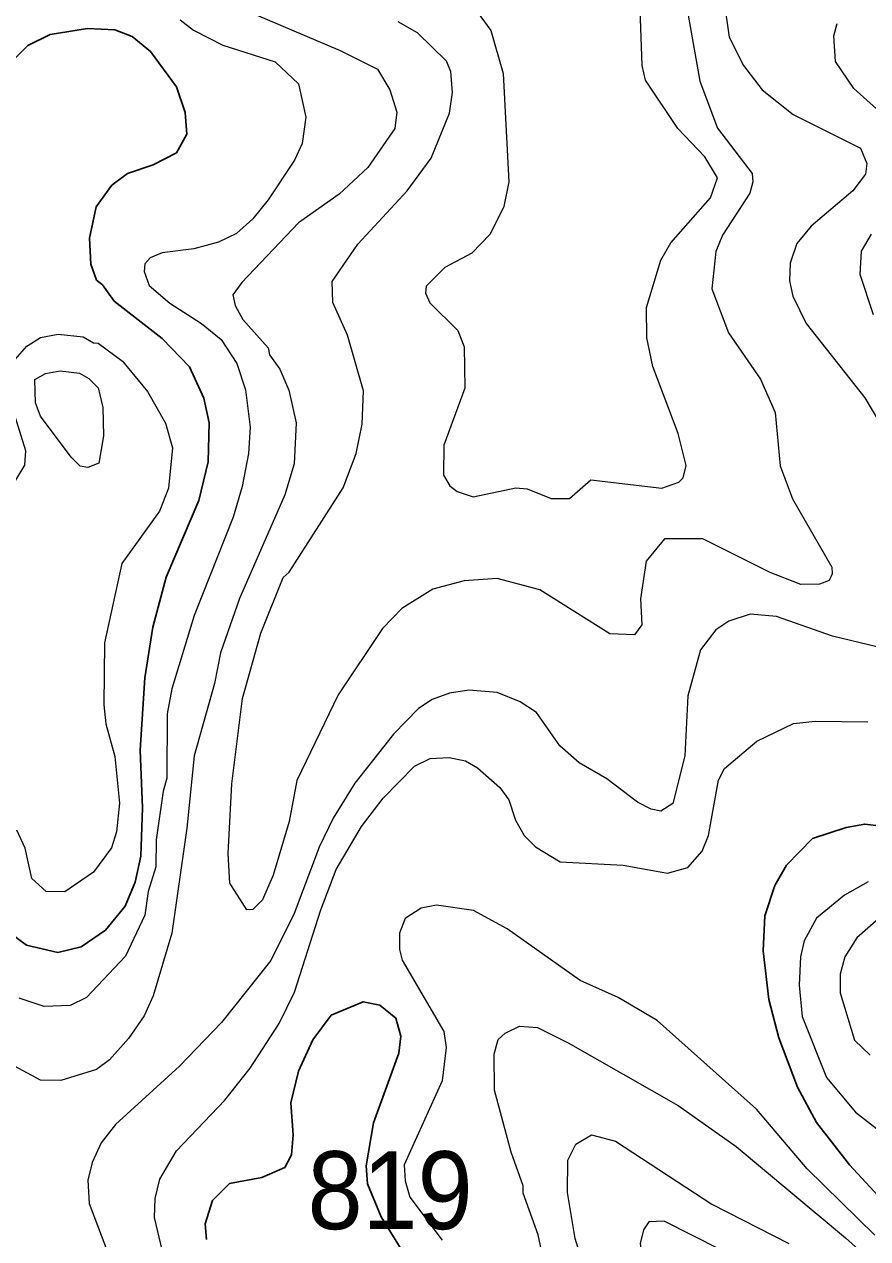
# Model space of a CAD drawing. Extents: x 673.3 to 698.5, y 6984.3 to 7012.3.
# Drawn here: x 678.73 to 679.596, y 6996.522 to 6997.77 of the extents above; entities that cross this region are included whole.
import ezdxf

# ---------------------------------------------------------------- set-up
doc = ezdxf.new("R2010")
doc.units = 0
doc.header["$LTSCALE"] = 0.032
doc.layers.add('1', color=7, linetype='Continuous', lineweight=25)
doc.layers.add('2', color=7, linetype='Continuous', lineweight=13)
doc.layers.add('21', color=7, linetype='Continuous')

msp = doc.modelspace()

# ---------------------------------------------------------------- linework, layer by layer
at = {"layer": '1'}
for points in [[(678.7208, 6997.7357), (678.7335, 6997.7483), (678.7564, 6997.7596), (678.7949, 6997.766), (678.8228, 6997.7644), (678.8408, 6997.7578), (678.8595, 6997.7422), (678.8864, 6997.7059), (678.8953, 6997.6797), (678.897, 6997.6572), (678.8862, 6997.6382), (678.8622, 6997.6257), (678.836, 6997.617), (678.8199, 6997.605), (678.8039, 6997.5827), (678.797, 6997.5506), (678.7984, 6997.5237), (678.8041, 6997.5073), (678.8104, 6997.5024), (678.8222, 6997.4858), (678.8714, 6997.4472), (678.8998, 6997.4181), (678.9142, 6997.3859), (678.9198, 6997.3608), (678.9188, 6997.3207), (678.9093, 6997.281), (678.8757, 6997.2022), (678.862, 6997.1507), (678.8539, 6997.0986), (678.8491, 6997.0243), (678.8514, 6996.9651), (678.8497, 6996.9155), (678.8437, 6996.8887), (678.8336, 6996.864), (678.8132, 6996.8394), (678.7885, 6996.8224), (678.7645, 6996.8166), (678.7322, 6996.824), (678.7138, 6996.8377)], [(679.6815, 6996.9378), (679.5932, 6996.9484), (679.574, 6996.9448), (679.5396, 6996.9337), (679.5127, 6996.9063), (679.5007, 6996.8853), (679.4907, 6996.8542), (679.489, 6996.8181), (679.4948, 6996.7681), (679.5049, 6996.729), (679.524, 6996.678), (679.5437, 6996.642), (679.5777, 6996.5983), (679.6071, 6996.5664)], [(678.917, 6996.5215), (678.9159, 6996.5378), (678.9231, 6996.5616), (678.9408, 6996.5793), (678.974, 6996.5852), (678.9975, 6996.5957), (679.0045, 6996.6088), (679.0061, 6996.6292), (679.0037, 6996.662), (679.0115, 6996.6946), (679.0262, 6996.7269), (679.0452, 6996.7521), (679.0779, 6996.7658), (679.0951, 6996.7625), (679.1117, 6996.7491), (679.1167, 6996.7305), (679.1145, 6996.7132), (679.0886, 6996.6415), (679.0812, 6996.5972), (679.0826, 6996.579), (679.0964, 6996.5448), (679.1208, 6996.5057)]]:
    msp.add_lwpolyline(points, dxfattribs=at)
at = {"layer": '2'}
for points in [[(679.1924, 6997.7866), (679.2091, 6997.7638), (679.2217, 6997.7195), (679.2275, 6997.6085), (679.2225, 6997.583), (679.2085, 6997.5546), (679.1896, 6997.535), (679.1619, 6997.5203), (679.1428, 6997.5011), (679.1422, 6997.4938), (679.1466, 6997.4841), (679.1754, 6997.4556), (679.1819, 6997.4387), (679.1824, 6997.3964), (679.1608, 6997.3377), (679.1604, 6997.3068), (679.167, 6997.2959), (679.1744, 6997.29), (679.191, 6997.2848), (679.2349, 6997.2938), (679.2463, 6997.2928), (679.2712, 6997.2831), (679.29, 6997.2831), (679.3119, 6997.3023), (679.3849, 6997.2937), (679.4021, 6997.2999), (679.4067, 6997.3041), (679.4099, 6997.3169), (679.4016, 6997.3497), (679.3756, 6997.4185), (679.3694, 6997.448), (679.3692, 6997.4791), (679.3838, 6997.528), (679.394, 6997.5458), (679.4349, 6997.592), (679.4418, 6997.6124), (679.4289, 6997.6339), (679.4013, 6997.6632), (679.368, 6997.7128), (679.3645, 6997.728), (679.362, 6997.8054)], [(679.4483, 6997.7976), (679.4538, 6997.7569), (679.4688, 6997.728), (679.4877, 6997.7029), (679.5198, 6997.6774), (679.589, 6997.643), (679.5953, 6997.6271), (679.594, 6997.6162)], [(678.9567, 6997.7846), (679.0544, 6997.7431), (679.0927, 6997.7241), (679.1053, 6997.7028), (679.1127, 6997.68), (679.1104, 6997.6632), (679.0827, 6997.6229), (679.0534, 6997.5957), (679.0115, 6997.5662), (678.9533, 6997.5048), (678.9443, 6997.4923), (678.9466, 6997.4813), (678.9544, 6997.467), (678.9806, 6997.4379), (678.9817, 6997.4306), (678.9924, 6997.4157), (679.0017, 6997.3942), (679.0093, 6997.3608), (679.007, 6997.3187), (678.9977, 6997.2866), (678.951, 6997.1803), (678.9315, 6997.1244), (678.9253, 6997.0928), (678.9043, 6997.0187), (678.897, 6996.9441), (678.8815, 6996.8363), (678.8623, 6996.7719), (678.8531, 6996.7516), (678.8371, 6996.728), (678.8174, 6996.7061), (678.8041, 6996.6964), (678.7675, 6996.685), (678.7466, 6996.6853), (678.7067, 6996.707)], [(679.4109, 6997.7853), (679.4238, 6997.7117), (679.4418, 6997.6635), (679.4776, 6997.617), (679.4784, 6997.6084), (679.4751, 6997.5967), (679.4471, 6997.5537), (679.4401, 6997.5366), (679.4362, 6997.4983), (679.4531, 6997.4533), (679.4861, 6997.4055), (679.5013, 6997.3712), (679.5062, 6997.3165), (679.519, 6997.2826), (679.5593, 6997.2124), (679.5598, 6997.2056), (679.5565, 6997.1986), (679.5466, 6997.195), (679.5275, 6997.1945), (679.4962, 6997.207), (679.4268, 6997.2417), (679.3874, 6997.2415), (679.3687, 6997.2185)], [(678.8899, 6997.7748), (678.9037, 6997.7643), (678.9339, 6997.7488), (678.9875, 6997.7317), (679.0117, 6997.709), (679.0191, 6997.6748), (679.0154, 6997.6476), (679.0076, 6997.6307), (678.9805, 6997.5897), (678.9648, 6997.5704), (678.9479, 6997.5554), (678.9295, 6997.5465), (678.9041, 6997.5396), (678.8717, 6997.5355)], [(679.3687, 6997.2185), (679.3628, 6997.18), (679.3644, 6997.1531), (679.3568, 6997.1428), (679.3314, 6997.1438), (679.2596, 6997.1893), (679.2158, 6997.2007), (679.1816, 6997.1985), (679.1497, 6997.1898), (679.1178, 6997.17), (679.0979, 6997.1493), (679.0522, 6997.0814), (679.0099, 6996.9933), (679.0019, 6996.9511), (678.9856, 6996.896), (678.9745, 6996.8706), (678.9647, 6996.8607), (678.9584, 6996.8605), (678.941, 6996.8877), (678.9393, 6996.9182), (678.9432, 6996.9897), (678.954, 6997.0774), (678.9729, 6997.1446), (678.9958, 6997.2018), (679.0019, 6997.2073), (679.0575, 6997.294), (679.0708, 6997.3291), (679.077, 6997.3593), (679.0784, 6997.3935), (679.062, 6997.4508), (679.0469, 6997.4844), (679.0461, 6997.5059), (679.0726, 6997.5443), (679.1233, 6997.5991), (679.1479, 6997.6328), (679.1667, 6997.6788), (679.1697, 6997.7002), (679.1682, 6997.7218), (679.1636, 6997.7323), (679.1337, 6997.7613), (679.114, 6997.7728)], [(679.6052, 6997.6835), (679.5819, 6997.7041), (679.5632, 6997.7319), (679.5615, 6997.7584), (679.565, 6997.771)], [(679.594, 6997.6162), (679.5809, 6997.5991), (679.5383, 6997.5629), (679.5236, 6997.5451), (679.5167, 6997.5248), (679.5159, 6997.5065), (679.5192, 6997.4908), (679.5331, 6997.4629), (679.5934, 6997.3863), (679.6181, 6997.3448)], [(679.6022, 6997.4716), (679.5884, 6997.513), (679.5898, 6997.5371), (679.6003, 6997.5547)], [(678.8717, 6997.5355), (678.8592, 6997.5301), (678.8537, 6997.5241), (678.8531, 6997.5163), (678.8582, 6997.5019), (678.8796, 6997.4836), (678.9121, 6997.4628), (678.9322, 6997.4463), (678.9481, 6997.4218), (678.9572, 6997.3947), (678.9621, 6997.3562), (678.9604, 6997.3292), (678.9539, 6997.2953), (678.9444, 6997.2637), (678.9043, 6997.1626), (678.8816, 6997.0875), (678.8766, 6997.0617), (678.8765, 6996.9956), (678.8725, 6996.9824), (678.8653, 6996.9322), (678.8651, 6996.9044), (678.8571, 6996.8792), (678.8537, 6996.8549), (678.8339, 6996.8128), (678.7937, 6996.7704), (678.7772, 6996.762), (678.7504, 6996.7612), (678.7247, 6996.7695)], [(678.7182, 6997.4229), (678.7324, 6997.4394), (678.7466, 6997.4485), (678.7649, 6997.4518), (678.7903, 6997.4492), (678.8009, 6997.4428), (678.8058, 6997.4425), (678.8308, 6997.4242), (678.8564, 6997.3928), (678.8749, 6997.3604), (678.8821, 6997.335), (678.8782, 6997.2937), (678.8687, 6997.2699), (678.8302, 6997.2162), (678.8123, 6997.1347), (678.8118, 6997.0709), (678.8138, 6997.0513), (678.8229, 6997.0178), (678.8278, 6996.97), (678.8245, 6996.9406), (678.8195, 6996.924), (678.8012, 6996.8991), (678.7715, 6996.879), (678.7524, 6996.8792), (678.7377, 6996.8924), (678.7309, 6996.9237), (678.7224, 6996.9422)], [(678.7094, 6997.2821), (678.7306, 6997.3172), (678.7316, 6997.332), (678.7153, 6997.3836)], [(679.6513, 6997.1195), (679.5601, 6997.1416), (679.5026, 6997.1616), (679.4755, 6997.1642), (679.4536, 6997.1571), (679.4404, 6997.1481), (679.4246, 6997.1274), (679.4116, 6997.0801), (679.4084, 6997.0187), (679.3962, 6996.9696), (679.3836, 6996.9616), (679.374, 6996.9637), (679.3598, 6996.9711), (679.3284, 6996.995), (679.2998, 6997.0113), (679.2801, 6997.0288), (679.2561, 6997.0631), (679.2393, 6997.0741), (679.2157, 6997.0836), (679.1864, 6997.0861), (679.1668, 6997.0828), (679.1489, 6997.0763), (679.1347, 6997.0673), (679.1092, 6997.0409), (679.0695, 6996.9906), (679.0473, 6996.9544), (679.0327, 6996.9246), (679.0073, 6996.8565), (678.9832, 6996.8083), (678.9325, 6996.7446), (678.8894, 6996.6998), (678.8235, 6996.6397), (678.8089, 6996.6208), (678.7998, 6996.6006), (678.7952, 6996.5827), (678.7965, 6996.5585), (678.8282, 6996.4753)], [(678.8719, 6996.5098), (678.8638, 6996.5442), (678.8643, 6996.5637), (678.8691, 6996.5838), (678.8862, 6996.6127), (678.9359, 6996.6649), (678.9621, 6996.6976), (678.9916, 6996.7435), (679.0076, 6996.7756), (679.0345, 6996.8603), (679.0503, 6996.9018), (679.0763, 6996.946), (679.0985, 6996.975), (679.1307, 6997.0078), (679.1468, 6997.0159), (679.1665, 6997.0168), (679.1831, 6997.0133), (679.1956, 6997.0062), (679.2184, 6996.986), (679.2275, 6996.9733), (679.2345, 6996.9524), (679.2433, 6996.9367), (679.2551, 6996.9252), (679.2803, 6996.9095), (679.3451, 6996.9061), (679.3905, 6996.898), (679.4114, 6996.9037), (679.4262, 6996.9206), (679.4328, 6996.9368), (679.4431, 6996.9936), (679.4493, 6997.0056), (679.4823, 6997.0338), (679.52, 6997.0518), (679.5422, 6997.0542), (679.5963, 6997.0535)], [(679.5968, 6996.889), (679.5724, 6996.8753), (679.5437, 6996.8517), (679.5311, 6996.8286), (679.5271, 6996.8122), (679.5257, 6996.783), (679.5291, 6996.7507), (679.554, 6996.6881), (679.5838, 6996.6525), (679.6761, 6996.5805)], [(679.6035, 6996.5261), (679.5339, 6996.5941), (679.482, 6996.6557), (679.3801, 6996.7468), (679.3398, 6996.7702), (679.3009, 6996.7876), (679.2259, 6996.8409), (679.1912, 6996.8595), (679.1533, 6996.8653), (679.1376, 6996.8621), (679.121, 6996.8514), (679.1153, 6996.8363), (679.1153, 6996.8195), (679.118, 6996.8087), (679.1608, 6996.7354), (679.1632, 6996.7188), (679.1592, 6996.6848), (679.1201, 6996.5983), (679.121, 6996.582), (679.1261, 6996.5653), (679.1591, 6996.5208)], [(679.6077, 6996.8513), (679.585, 6996.8317), (679.5726, 6996.8122), (679.5681, 6996.7943), (679.5681, 6996.7752), (679.5827, 6996.7263), (679.5987, 6996.711)], [(679.2626, 6996.5038), (679.2577, 6996.5266), (679.2424, 6996.5693), (679.2422, 6996.5769), (679.23, 6996.6113), (679.2129, 6996.6751), (679.2126, 6996.7119), (679.2168, 6996.7272), (679.2238, 6996.7336), (679.2385, 6996.7407), (679.2572, 6996.7393), (679.2885, 6996.7238), (679.4014, 6996.6592), (679.4611, 6996.6171), (679.5735, 6996.5235), (679.6292, 6996.4729)], [(679.3025, 6996.5005), (679.2958, 6996.5228), (679.2879, 6996.5699), (679.2883, 6996.6032), (679.2963, 6996.6196), (679.3125, 6996.6291), (679.3373, 6996.6228), (679.4363, 6996.5579), (679.5151, 6996.5176)], [(679.6309, 6996.3602), (679.56, 6996.4457), (679.5328, 6996.4667), (679.3873, 6996.5405), (679.3715, 6996.5398), (679.3658, 6996.5315), (679.3627, 6996.5176), (679.37, 6996.4645), (679.3653, 6996.4511), (679.3388, 6996.4209), (679.3275, 6996.4022), (679.322, 6996.378), (679.3329, 6996.3585), (679.3942, 6996.3434), (679.4108, 6996.3368), (679.4644, 6996.2969), (679.519, 6996.2109), (679.5438, 6996.1498), (679.5764, 6996.0927)]]:
    msp.add_lwpolyline(points, dxfattribs=at)
msp.add_lwpolyline([(678.7465, 6997.3675), (678.7416, 6997.3811), (678.7408, 6997.4054), (678.7516, 6997.4115), (678.7669, 6997.4142), (678.7867, 6997.4118), (678.7964, 6997.4063), (678.8058, 6997.3966), (678.8106, 6997.3766), (678.8114, 6997.3473), (678.8066, 6997.3193), (678.7952, 6997.3149), (678.7874, 6997.3163), (678.778, 6997.3256)], close=True, dxfattribs=at)

# ---------------------------------------------------------------- texts
at = {"layer": '21', "width": 0.95}
msp.add_text('819', height=0.08, dxfattribs=at).set_placement((679.0209, 6996.5323))

doc.saveas('drawing.dxf')
